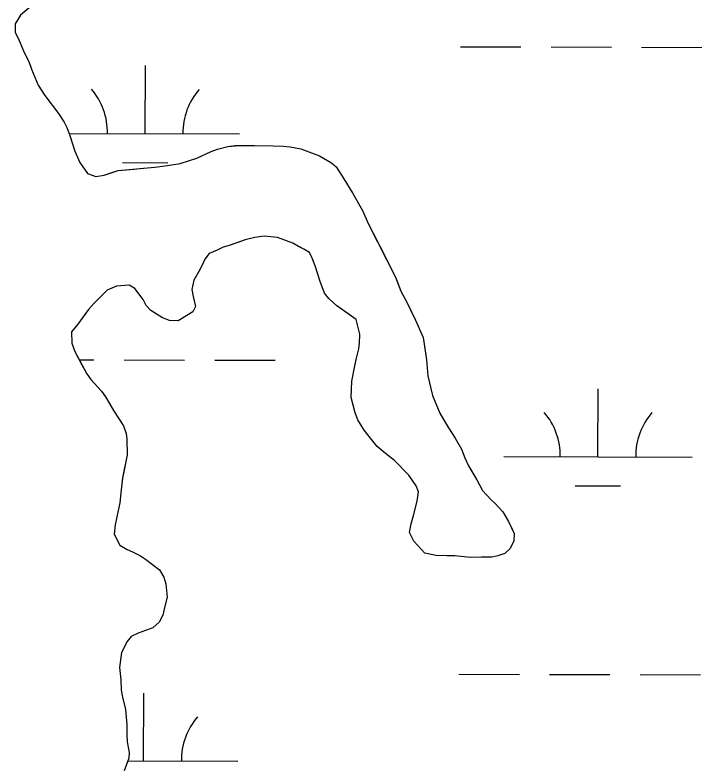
# Model space of a CAD drawing. Extents: x 3172297 to 3210190, y 958463 to 983887.
# Drawn here: x 3188969 to 3189333.2, y 974153 to 974551.1 of the extents above; entities that cross this region are included whole.
import ezdxf

# ---------------------------------------------------------------- set-up
doc = ezdxf.new("R2010")
doc.units = 0
for name, color, linetype in [('V-SITE-VEGE', 7, 'Continuous'), ('V-TOPO-SHOR', 7, 'Continuous'), ('V-WETL-SWMP', 7, 'Continuous')]:
    doc.layers.add(name, color=color, linetype=linetype)

msp = doc.modelspace()

# ---------------------------------------------------------------- linework, layer by layer
at = {"layer": 'V-SITE-VEGE'}
for p, q in [((3188971.81, 974551.1), (3188968.99, 974546.49)), ((3188968.99, 974546.49), (3188969.02, 974541.89)), ((3188969.02, 974541.89), (3188970.8, 974538.4)), ((3188970.8, 974538.4), (3188973.91, 974531.2)), ((3188973.91, 974531.2), (3188976.35, 974526.4)), ((3188976.35, 974526.4), (3188977.7, 974522.47)), ((3188977.7, 974522.47), (3188981.25, 974513.95)), ((3188981.25, 974513.95), (3188984.8, 974508.51)), ((3188984.8, 974508.51), (3188992.09, 974498.92)), ((3188992.09, 974498.92), (3188994.96, 974494.35)), ((3188994.96, 974494.35), (3188996.52, 974491.51)), ((3188996.52, 974491.51), (3188998.08, 974487.14)), ((3188998.08, 974487.14), (3189000.76, 974478.84)), ((3189081.74, 974481.37), (3189085.68, 974481.83)), ((3189085.68, 974481.83), (3189095.97, 974481.91)), ((3189095.97, 974481.91), (3189105.82, 974481.76)), ((3189105.82, 974481.76), (3189111.08, 974481.57)), ((3189111.08, 974481.57), (3189114.8, 974481.16)), ((3189000.76, 974478.84), (3189003.43, 974472.95)), ((3189065.37, 974475.13), (3189073.01, 974478.68)), ((3189073.01, 974478.68), (3189076.28, 974480.02)), ((3189076.28, 974480.02), (3189081.74, 974481.37)), ((3189114.8, 974481.16), (3189120.5, 974480.1)), ((3189120.5, 974480.1), (3189130.38, 974476.45)), ((3189056.63, 974472.44), (3189065.37, 974475.13)), ((3189130.38, 974476.45), (3189136.75, 974472.77)), ((3189003.43, 974472.95), (3189007.41, 974467.07)), ((3189023.6, 974468.71), (3189043.07, 974470.38)), ((3189043.07, 974470.38), (3189048.54, 974471.07)), ((3189048.54, 974471.07), (3189056.63, 974472.44)), ((3189136.75, 974472.77), (3189139.17, 974470.6)), ((3189139.17, 974470.6), (3189143.38, 974464.28)), ((3189007.41, 974467.07), (3189011.8, 974465.56)), ((3189011.8, 974465.56), (3189016.17, 974466.25)), ((3189016.17, 974466.25), (3189023.6, 974468.71)), ((3189143.38, 974464.28), (3189148.03, 974456.43)), ((3189148.03, 974456.43), (3189153.12, 974447.49)), ((3189153.12, 974447.49), (3189156.46, 974440.29)), ((3189156.46, 974440.29), (3189170.66, 974412.15)), ((3189101.12, 974433.78), (3189096.09, 974433.09)), ((3189108.13, 974433.17), (3189101.12, 974433.78)), ((3189091.06, 974431.96), (3189082.54, 974428.83)), ((3189096.09, 974433.09), (3189091.06, 974431.96)), ((3189116.25, 974430.16), (3189108.13, 974433.17)), ((3189122.18, 974426.92), (3189116.25, 974430.16)), ((3189076.21, 974426.39), (3189071.85, 974424.6)), ((3189079.27, 974427.94), (3189076.21, 974426.39)), ((3189082.54, 974428.83), (3189079.27, 974427.94)), ((3189125.04, 974425.19), (3189122.18, 974426.92)), ((3189071.85, 974424.6), (3189069.68, 974421.74)), ((3189126.59, 974422.13), (3189125.04, 974425.19)), ((3189128.15, 974418.2), (3189126.59, 974422.13)), ((3189068.17, 974418.45), (3189066.44, 974415.15)), ((3189069.68, 974421.74), (3189068.17, 974418.45)), ((3189130.83, 974409.9), (3189128.15, 974418.2)), ((3189066.44, 974415.15), (3189063.84, 974410.54)), ((3189063.84, 974410.54), (3189062.78, 974405.49)), ((3189133.07, 974403.57), (3189130.83, 974409.9)), ((3189170.66, 974412.15), (3189173.56, 974404.72)), ((3189022.71, 974407.41), (3189017.91, 974405.19)), ((3189029.49, 974407.89), (3189022.71, 974407.41)), ((3189032.57, 974406.16), (3189029.49, 974407.89)), ((3189036.98, 974400.28), (3189032.57, 974406.16)), ((3189017.91, 974405.19), (3189010.73, 974398.13)), ((3189062.78, 974405.49), (3189063.47, 974401.78)), ((3189135.28, 974400.74), (3189133.07, 974403.57)), ((3189173.56, 974404.72), (3189176.67, 974398.83)), ((3189010.73, 974398.13), (3189007.91, 974395.05)), ((3189038.54, 974397.01), (3189036.98, 974400.28)), ((3189063.47, 974401.78), (3189064.6, 974396.53)), ((3189139.68, 974396.83), (3189135.28, 974400.74)), ((3189176.67, 974398.83), (3189181.33, 974389.23)), ((3189007.91, 974395.05), (3189002.27, 974387.13)), ((3189040.97, 974394.4), (3189038.54, 974397.01)), ((3189047.12, 974390.5), (3189040.97, 974394.4)), ((3189064.6, 974396.53), (3189063.3, 974393.68)), ((3189149.8, 974389.68), (3189139.68, 974396.83)), ((3189050.85, 974389.21), (3189047.12, 974390.5)), ((3189063.3, 974393.68), (3189055.45, 974389.03)), ((3189002.27, 974387.13), (3188999.01, 974383.17)), ((3189055.45, 974389.03), (3189050.85, 974389.21)), ((3189151.83, 974381.81), (3189149.8, 974389.68)), ((3189181.33, 974389.23), (3189185.33, 974380.07)), ((3188999.01, 974383.17), (3188999.05, 974377.04)), ((3189151.64, 974377.21), (3189151.83, 974381.81)), ((3189185.33, 974380.07), (3189187.16, 974368.26)), ((3188999.05, 974377.04), (3189000.62, 974372.67)), ((3189149.94, 974369.1), (3189151.22, 974374.14)), ((3189151.22, 974374.14), (3189151.64, 974377.21)), ((3189000.62, 974372.67), (3189007.05, 974360.89)), ((3189149.09, 974365.15), (3189149.94, 974369.1)), ((3189187.16, 974368.26), (3189187.88, 974359.73)), ((3189147.62, 974357.04), (3189149.09, 974365.15)), ((3189007.05, 974360.89), (3189009.26, 974357.84)), ((3189187.88, 974359.73), (3189190.36, 974349.46)), ((3189009.26, 974357.84), (3189014.77, 974351.75)), ((3189147.24, 974348.28), (3189147.62, 974357.04)), ((3189014.77, 974351.75), (3189016.98, 974348.7)), ((3189016.98, 974348.7), (3189019.2, 974344.77)), ((3189149.27, 974340.2), (3189147.24, 974348.28)), ((3189190.36, 974349.46), (3189194.15, 974340.07)), ((3189019.2, 974344.77), (3189021.19, 974341.5)), ((3189021.19, 974341.5), (3189026.5, 974333.22)), ((3189150.82, 974336.49), (3189149.27, 974340.2)), ((3189194.15, 974340.07), (3189196.14, 974336.58)), ((3189154.15, 974331.03), (3189150.82, 974336.49)), ((3189196.14, 974336.58), (3189198.8, 974332.22)), ((3189026.5, 974333.22), (3189027.84, 974329.29)), ((3189158.78, 974324.94), (3189154.15, 974331.03)), ((3189198.8, 974332.22), (3189202.34, 974326.77)), ((3189027.84, 974329.29), (3189028.3, 974326.23)), ((3189028.3, 974326.23), (3189028.36, 974317.91)), ((3189202.34, 974326.77), (3189205.66, 974320.88)), ((3189160.99, 974322.33), (3189158.78, 974324.94)), ((3189165.4, 974318.63), (3189160.99, 974322.33)), ((3189170.24, 974314.95), (3189165.4, 974318.63)), ((3189205.66, 974320.88), (3189207.44, 974316.3)), ((3189028.36, 974317.91), (3189026.04, 974305.64)), ((3189177.73, 974307.12), (3189170.24, 974314.95)), ((3189207.44, 974316.3), (3189209.44, 974312.15)), ((3189209.44, 974312.15), (3189213.87, 974304.74)), ((3189181.71, 974301.45), (3189177.73, 974307.12)), ((3189026.04, 974305.64), (3189025.2, 974299.28)), ((3189213.87, 974304.74), (3189216.76, 974299.07)), ((3189025.2, 974299.28), (3189024.59, 974292.49)), ((3189182.83, 974298.39), (3189181.71, 974301.45)), ((3189182.21, 974293.36), (3189182.83, 974298.39)), ((3189216.76, 974299.07), (3189221.17, 974294.28)), ((3189024.59, 974292.49), (3189022.89, 974285.03)), ((3189180.29, 974285.68), (3189182.21, 974293.36)), ((3189221.17, 974294.28), (3189223.59, 974292.11)), ((3189223.59, 974292.11), (3189227.56, 974287.76)), ((3189227.56, 974287.76), (3189230.66, 974282.52)), ((3189022.89, 974285.03), (3189022.04, 974280.87)), ((3189179.01, 974281.29), (3189180.29, 974285.68)), ((3189230.66, 974282.52), (3189233.55, 974276.2)), ((3189022.04, 974280.87), (3189021.64, 974275.83)), ((3189178.16, 974276.69), (3189179.01, 974281.29)), ((3189021.64, 974275.83), (3189024.53, 974269.94)), ((3189180.38, 974272.11), (3189178.16, 974276.69)), ((3189233.55, 974276.2), (3189233.36, 974272.25)), ((3189186.34, 974265.8), (3189180.38, 974272.11)), ((3189233.36, 974272.25), (3189231.42, 974268.3)), ((3189024.53, 974269.94), (3189028.48, 974267.78)), ((3189028.48, 974267.78), (3189031.34, 974266.49)), ((3189231.42, 974268.3), (3189228.59, 974265.66)), ((3189031.34, 974266.49), (3189035.52, 974264.33)), ((3189035.52, 974264.33), (3189038.15, 974262.59)), ((3189038.15, 974262.59), (3189045.63, 974256.96)), ((3189192.26, 974264.53), (3189186.34, 974265.8)), ((3189197.95, 974264.35), (3189192.26, 974264.53)), ((3189202.11, 974264.38), (3189197.95, 974264.35)), ((3189210.43, 974263.56), (3189202.11, 974264.38)), ((3189221.81, 974263.64), (3189210.43, 974263.56)), ((3189224.88, 974264.31), (3189221.81, 974263.64)), ((3189228.59, 974265.66), (3189224.88, 974264.31)), ((3189045.63, 974256.96), (3189047.85, 974253.03)), ((3189047.85, 974253.03), (3189048.97, 974249.53)), ((3189048.97, 974249.53), (3189049.68, 974242.53)), ((3189049.68, 974242.53), (3189048.18, 974237.05)), ((3189048.18, 974237.05), (3189047.33, 974232.88)), ((3189047.33, 974232.88), (3189045.39, 974229.15)), ((3189045.39, 974229.15), (3189042.12, 974226.28)), ((3189034.26, 974223.38), (3189030.56, 974221.6)), ((3189042.12, 974226.28), (3189034.26, 974223.38)), ((3189028.38, 974218.96), (3189025.36, 974213.03)), ((3189030.56, 974221.6), (3189028.38, 974218.96)), ((3189025.36, 974213.03), (3189024.32, 974205.14)), ((3189024.32, 974205.14), (3189025.02, 974198.8)), ((3189025.02, 974198.8), (3189025.28, 974193.11)), ((3189025.28, 974193.11), (3189025.96, 974189.39)), ((3189025.96, 974189.39), (3189027.54, 974182.83)), ((3189027.54, 974182.83), (3189028.25, 974174.74)), ((3189028.25, 974174.74), (3189028.28, 974169.7)), ((3189028.28, 974169.7), (3189028.53, 974165.77)), ((3189028.53, 974165.77), (3189029.45, 974160.08)), ((3189029.45, 974160.08), (3189029.25, 974157.01)), ((3189029.25, 974157.01), (3189026.89, 974150.43))]:
    msp.add_line(p, q, dxfattribs=at)
at = {"layer": 'V-TOPO-SHOR'}
for points in [[(3188977.47, 974555.74), (3188971.81, 974551.1), (3188968.99, 974546.49), (3188969.02, 974541.89), (3188970.8, 974538.4), (3188973.91, 974531.2), (3188976.35, 974526.4), (3188977.7, 974522.47), (3188981.25, 974513.95), (3188984.8, 974508.51), (3188992.09, 974498.92), (3188994.96, 974494.35), (3188996.52, 974491.51), (3188998.08, 974487.14), (3189000.76, 974478.84), (3189003.43, 974472.95), (3189007.41, 974467.07), (3189011.8, 974465.56), (3189016.17, 974466.25), (3189020.32, 974467.59), (3189023.6, 974468.71), (3189032.13, 974469.43), (3189035.2, 974469.67), (3189043.07, 974470.38), (3189048.54, 974471.07), (3189056.63, 974472.44), (3189065.37, 974475.13), (3189073.01, 974478.68), (3189076.28, 974480.02), (3189081.74, 974481.37), (3189085.68, 974481.83), (3189091.81, 974481.88), (3189095.97, 974481.91), (3189105.82, 974481.76), (3189111.08, 974481.57), (3189114.8, 974481.16), (3189120.5, 974480.1), (3189127.52, 974477.53), (3189130.38, 974476.45), (3189136.75, 974472.77), (3189139.17, 974470.6), (3189143.38, 974464.28), (3189148.03, 974456.43), (3189153.12, 974447.49), (3189156.46, 974440.29), (3189158.9, 974435.49), (3189162.23, 974428.95), (3189165.56, 974422.4), (3189170.66, 974412.15), (3189172.23, 974408), (3189173.56, 974404.72), (3189176.67, 974398.83), (3189178.44, 974395.12), (3189181.33, 974389.23), (3189185.33, 974380.07), (3189186.02, 974375.48), (3189187.16, 974368.26), (3189187.88, 974359.73), (3189190.36, 974349.46), (3189194.15, 974340.07), (3189196.14, 974336.58), (3189198.8, 974332.22), (3189202.34, 974326.77), (3189205.66, 974320.88), (3189207.44, 974316.3)], [(3189207.44, 974316.3), (3189209.44, 974312.15), (3189211.21, 974309.1), (3189213.87, 974304.74), (3189216.76, 974299.07), (3189221.17, 974294.28), (3189223.59, 974292.11), (3189227.56, 974287.76), (3189230.66, 974282.52), (3189232, 974279.69), (3189233.55, 974276.2), (3189233.36, 974272.25), (3189231.42, 974268.3), (3189228.59, 974265.66), (3189224.88, 974264.31), (3189221.81, 974263.64), (3189216.34, 974263.6), (3189210.43, 974263.56), (3189202.11, 974264.38), (3189197.95, 974264.35), (3189192.26, 974264.53), (3189186.34, 974265.8), (3189180.38, 974272.11), (3189178.16, 974276.69), (3189179.01, 974281.29), (3189180.29, 974285.68), (3189182.21, 974293.36), (3189182.83, 974298.39), (3189181.71, 974301.45), (3189177.73, 974307.12), (3189170.24, 974314.95), (3189165.4, 974318.63), (3189160.99, 974322.33), (3189158.78, 974324.94), (3189154.15, 974331.03), (3189150.82, 974336.48), (3189149.27, 974340.2), (3189147.24, 974348.28), (3189147.62, 974357.04), (3189149.1, 974365.15), (3189149.94, 974369.1), (3189151.22, 974374.14), (3189151.64, 974377.21), (3189151.83, 974381.81), (3189149.8, 974389.68), (3189146.06, 974392.28), (3189139.68, 974396.83), (3189135.28, 974400.74), (3189133.07, 974403.57), (3189130.83, 974409.9), (3189128.15, 974418.2), (3189126.59, 974422.13), (3189125.04, 974425.19), (3189122.18, 974426.92), (3189119.32, 974428.43), (3189116.25, 974430.16), (3189108.13, 974433.17), (3189101.12, 974433.78), (3189096.09, 974433.09), (3189091.06, 974431.96), (3189087.57, 974430.62), (3189082.54, 974428.83), (3189079.27, 974427.94), (3189076.21, 974426.39), (3189071.85, 974424.6), (3189069.68, 974421.74), (3189068.17, 974418.45), (3189066.44, 974415.15), (3189063.84, 974410.54), (3189062.78, 974405.49), (3189063.47, 974401.78), (3189064.6, 974396.53), (3189063.3, 974393.68), (3189055.45, 974389.03), (3189050.85, 974389.21), (3189047.12, 974390.5), (3189040.97, 974394.4), (3189038.54, 974397.01), (3189036.98, 974400.28), (3189032.57, 974406.16), (3189029.49, 974407.89), (3189022.71, 974407.41), (3189017.91, 974405.19), (3189010.73, 974398.13), (3189007.91, 974395.05), (3189005.95, 974392.41), (3189002.27, 974387.13), (3188999.01, 974383.17), (3188999.05, 974377.04), (3189000.62, 974372.67), (3189004.39, 974365.69), (3189007.05, 974360.89), (3189009.26, 974357.84), (3189014.77, 974351.75), (3189016.98, 974348.7), (3189019.2, 974344.77), (3189021.19, 974341.5), (3189026.5, 974333.22), (3189027.84, 974329.29), (3189028.3, 974326.23), (3189028.36, 974317.91)], [(3189028.36, 974317.91), (3189026.67, 974308.92), (3189026.04, 974305.64), (3189025.2, 974299.28), (3189024.59, 974292.49), (3189022.89, 974285.03), (3189022.04, 974280.87), (3189021.64, 974275.83), (3189024.53, 974269.94), (3189028.48, 974267.78), (3189031.34, 974266.49), (3189035.52, 974264.33), (3189038.15, 974262.59), (3189045.63, 974256.95), (3189047.85, 974253.03), (3189048.97, 974249.53), (3189049.68, 974242.53), (3189048.18, 974237.05), (3189047.33, 974232.88), (3189045.39, 974229.15), (3189042.12, 974226.28), (3189034.26, 974223.38), (3189030.56, 974221.6), (3189028.38, 974218.96), (3189025.36, 974213.03), (3189024.32, 974205.14), (3189025.02, 974198.8), (3189025.28, 974193.11), (3189025.96, 974189.39), (3189027.54, 974182.83), (3189028.25, 974174.74), (3189028.28, 974169.7), (3189028.53, 974165.77), (3189029.45, 974160.08), (3189029.25, 974157.01), (3189026.89, 974150.43)]]:
    msp.add_lwpolyline(points, dxfattribs=at)
at = {"layer": 'V-WETL-SWMP'}
for p, q in [((3189205.18, 974534.29), (3189237.18, 974534.21)), ((3189253.18, 974534.17), (3189285.18, 974534.09)), ((3189301.18, 974534.05), (3189333.18, 974533.97)), ((3189038, 974488.27), (3189038.09, 974524.27)), ((3188997.64, 974488.37), (3189088, 974488.15)), ((3189025.96, 974472.87), (3189049.96, 974472.81)), ((3189002.98, 974368.29), (3189010.86, 974368.27)), ((3189026.86, 974368.23), (3189058.86, 974368.15)), ((3189074.86, 974368.11), (3189106.86, 974368.03)), ((3189278.05, 974316.86), (3189278.14, 974352.86)), ((3189228.05, 974316.99), (3189328.05, 974316.74)), ((3189266.01, 974301.46), (3189290.01, 974301.4)), ((3189204.36, 974201.61), (3189236.36, 974201.54)), ((3189252.36, 974201.5), (3189284.36, 974201.42)), ((3189300.36, 974201.38), (3189332.36, 974201.3)), ((3189037.18, 974155.6), (3189037.27, 974191.6)), ((3189028.75, 974155.62), (3189087.18, 974155.47))]:
    msp.add_line(p, q, dxfattribs=at)
msp.add_lwpolyline([(3188977.47, 974555.74), (3188971.81, 974551.1), (3188968.99, 974546.49), (3188969.02, 974541.89), (3188970.8, 974538.4), (3188973.91, 974531.2), (3188976.35, 974526.4), (3188977.7, 974522.47), (3188981.26, 974513.96), (3188984.8, 974508.51), (3188992.09, 974498.92), (3188994.96, 974494.35), (3188996.52, 974491.51), (3188998.08, 974487.14), (3189000.76, 974478.84), (3189003.43, 974472.95), (3189007.41, 974467.07), (3189011.8, 974465.57), (3189016.17, 974466.25), (3189020.32, 974467.59), (3189023.6, 974468.71), (3189032.13, 974469.43), (3189035.2, 974469.67), (3189043.07, 974470.38), (3189048.54, 974471.07), (3189056.63, 974472.44), (3189065.37, 974475.13), (3189073.01, 974478.68), (3189076.28, 974480.02), (3189081.74, 974481.37), (3189085.68, 974481.84), (3189091.81, 974481.88), (3189095.97, 974481.91), (3189105.82, 974481.75), (3189111.08, 974481.57), (3189114.8, 974481.16), (3189120.5, 974480.1), (3189127.52, 974477.53), (3189130.38, 974476.45), (3189136.75, 974472.77), (3189139.17, 974470.6), (3189143.38, 974464.28), (3189148.03, 974456.43), (3189153.12, 974447.49), (3189156.46, 974440.29), (3189158.9, 974435.49), (3189162.23, 974428.95), (3189165.56, 974422.4), (3189170.66, 974412.15), (3189172.22, 974408), (3189173.56, 974404.72), (3189176.67, 974398.83), (3189178.44, 974395.13), (3189181.33, 974389.23), (3189185.33, 974380.07), (3189186.02, 974375.48), (3189187.16, 974368.26), (3189187.88, 974359.73), (3189190.36, 974349.45), (3189194.15, 974340.07), (3189196.14, 974336.58), (3189198.8, 974332.22), (3189202.34, 974326.77), (3189205.66, 974320.88), (3189207.44, 974316.3), (3189209.44, 974312.15), (3189211.21, 974309.1), (3189213.87, 974304.74), (3189216.76, 974299.07), (3189221.17, 974294.28), (3189223.59, 974292.11), (3189227.56, 974287.76), (3189230.66, 974282.52), (3189232, 974279.69), (3189233.55, 974276.2), (3189233.36, 974272.25), (3189231.42, 974268.3), (3189228.59, 974265.65), (3189224.88, 974264.31), (3189221.82, 974263.64), (3189216.34, 974263.6), (3189210.43, 974263.56), (3189202.11, 974264.38), (3189197.95, 974264.35), (3189192.26, 974264.53), (3189186.34, 974265.8), (3189180.38, 974272.11), (3189178.16, 974276.69), (3189179.01, 974281.29), (3189180.29, 974285.68), (3189182.21, 974293.36), (3189182.83, 974298.39), (3189181.71, 974301.45), (3189177.73, 974307.12), (3189170.24, 974314.95), (3189165.4, 974318.63), (3189160.99, 974322.33), (3189158.78, 974324.94), (3189154.15, 974331.03), (3189150.82, 974336.48), (3189149.27, 974340.2), (3189147.24, 974348.28), (3189147.62, 974357.04), (3189149.09, 974365.15), (3189149.94, 974369.1), (3189151.22, 974374.14), (3189151.64, 974377.21), (3189151.83, 974381.81), (3189149.8, 974389.68), (3189146.06, 974392.28), (3189139.68, 974396.83), (3189135.28, 974400.74), (3189133.07, 974403.57), (3189130.83, 974409.9), (3189128.15, 974418.2), (3189126.59, 974422.13), (3189125.04, 974425.19), (3189122.18, 974426.92), (3189119.32, 974428.43), (3189116.25, 974430.16), (3189108.13, 974433.17), (3189101.12, 974433.78), (3189096.09, 974433.09), (3189091.06, 974431.96), (3189087.57, 974430.62), (3189082.54, 974428.84), (3189079.27, 974427.94), (3189076.21, 974426.38), (3189071.85, 974424.6), (3189069.68, 974421.74), (3189068.17, 974418.45), (3189066.44, 974415.15), (3189063.84, 974410.54), (3189062.78, 974405.49), (3189063.47, 974401.78), (3189064.6, 974396.53), (3189063.3, 974393.68), (3189055.45, 974389.03), (3189050.85, 974389.21), (3189047.12, 974390.5), (3189040.97, 974394.4), (3189038.54, 974397.01), (3189036.99, 974400.28), (3189032.57, 974406.16), (3189029.49, 974407.89), (3189022.71, 974407.41), (3189017.91, 974405.19), (3189010.73, 974398.13), (3189007.91, 974395.05), (3189005.95, 974392.41), (3189002.27, 974387.13), (3188999.01, 974383.17), (3188999.06, 974377.04), (3189000.62, 974372.67), (3189004.39, 974365.69), (3189007.05, 974360.89), (3189009.26, 974357.84), (3189014.77, 974351.75), (3189016.98, 974348.7), (3189019.2, 974344.77), (3189021.19, 974341.5), (3189026.5, 974333.22), (3189027.84, 974329.29), (3189028.3, 974326.23), (3189028.36, 974317.91), (3189026.67, 974308.92), (3189026.04, 974305.63), (3189025.2, 974299.28), (3189024.59, 974292.49), (3189022.89, 974285.03), (3189022.05, 974280.87), (3189021.64, 974275.83), (3189024.53, 974269.94), (3189028.48, 974267.78), (3189031.34, 974266.49), (3189035.51, 974264.33), (3189038.15, 974262.59), (3189045.64, 974256.95), (3189047.85, 974253.03), (3189048.97, 974249.53), (3189049.67, 974242.53), (3189048.18, 974237.05), (3189047.33, 974232.88), (3189045.39, 974229.15), (3189042.12, 974226.28), (3189034.26, 974223.38), (3189030.55, 974221.6), (3189028.38, 974218.96), (3189025.36, 974213.03), (3189024.32, 974205.14), (3189025.02, 974198.8), (3189025.28, 974193.11), (3189025.96, 974189.39), (3189027.54, 974182.83), (3189028.25, 974174.74), (3189028.28, 974169.7), (3189028.53, 974165.76), (3189029.44, 974160.08), (3189029.25, 974157.01), (3189026.88, 974150.43)], dxfattribs=at)
for centre, start, end in [((3188982.76, 974488.88), 359.0865, 40.6302), ((3189093.25, 974488.61), 139.0865, 180.6302), ((3189222.81, 974317.48), 359.0865, 40.6302), ((3189333.29, 974317.2), 139.0865, 180.6302), ((3189092.42, 974155.94), 139.0865, 180.6302)]:
    msp.add_arc(centre, 35.25, start, end, dxfattribs=at)

doc.saveas('drawing.dxf')
